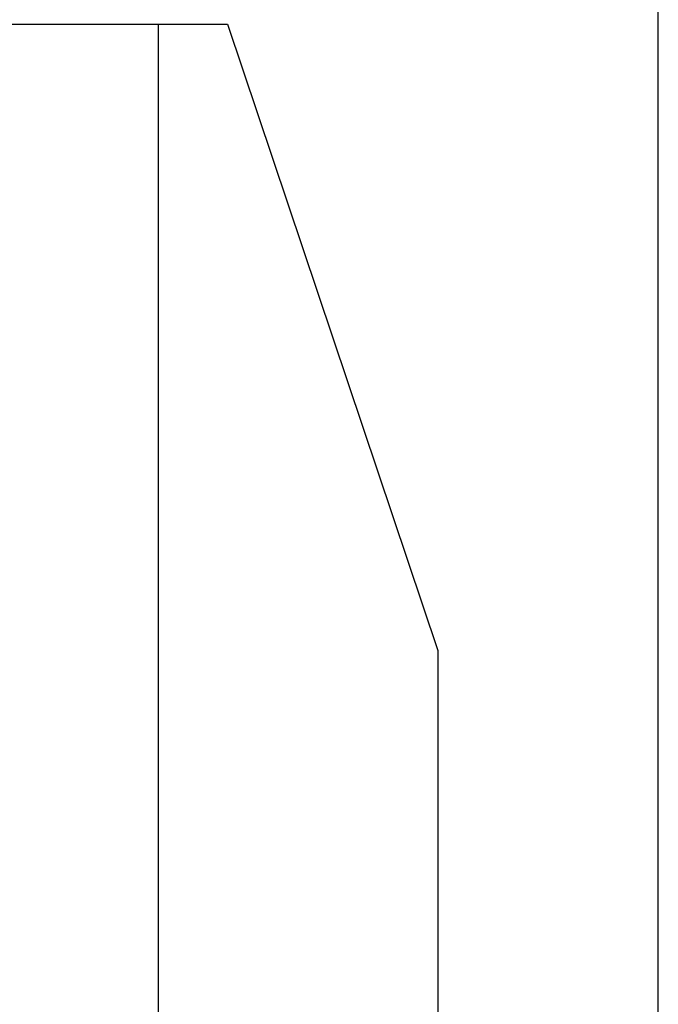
# Model space of a CAD drawing. Header units: metres. Extents: x 209747 to 209830, y 1182430 to 1182564.
# Tile 515 of 656: x 209752.028 to 209752.173, y 1182486.312 to 1182486.535. Entities that reach past the tile are written whole.
import ezdxf

# ---------------------------------------------------------------- set-up
doc = ezdxf.new("R2010")
doc.units = ezdxf.units.M
doc.header["$MEASUREMENT"] = 0
doc.linetypes.add('DGN Style 2', pattern=[15.036391, 9.021834, -6.014556])
doc.layers.get('0').update_dxf_attribs({"color": 254})

# ---------------------------------------------------------------- blocks, each defined once
blk = doc.blocks.new('ATTEMP_4')
at = {"color": 3, "linetype": 'Continuous'}
blk.add_line((-8.992, -1.1615), (-10.008, -1.1615), dxfattribs=at)
at = {"color": 254, "flags": 128}
blk.add_lwpolyline([(0, 1.275), (-13.6, 1.275), (-13.6, -1.275), (0, -1.275), (0, 1.275), (0, 1.275)], dxfattribs=at)
at = {"color": 254, "linetype": 'DGN Style 2', "flags": 128}
blk.add_lwpolyline([(-8.992, -1.01875), (-8.992, -1.17725), (-9.13424, -1.225), (-9.86576, -1.225), (-10.008, -1.17725), (-10.008, -1.01875), (-9.86576, -0.971), (-9.13424, -0.971)], close=True, dxfattribs=at)
blk = doc.blocks.new('ATTEMP_1')
at = {"color": 254, "rotation": 90}
blk.add_blockref('ATTEMP_4', (0, -3.535), dxfattribs=at)
blk = doc.blocks.new('ATTEMP')
at = {"color": 254}
blk.add_blockref('ATTEMP_1', (-10.48, 0), dxfattribs=at)

msp = doc.modelspace()

# ---------------------------------------------------------------- block references
at = {"color": 1, "linetype": 'DGN Style 2'}
msp.add_blockref('ATTEMP', (209761.37756, 1182499.06107), dxfattribs=at)

doc.saveas('drawing.dxf')
